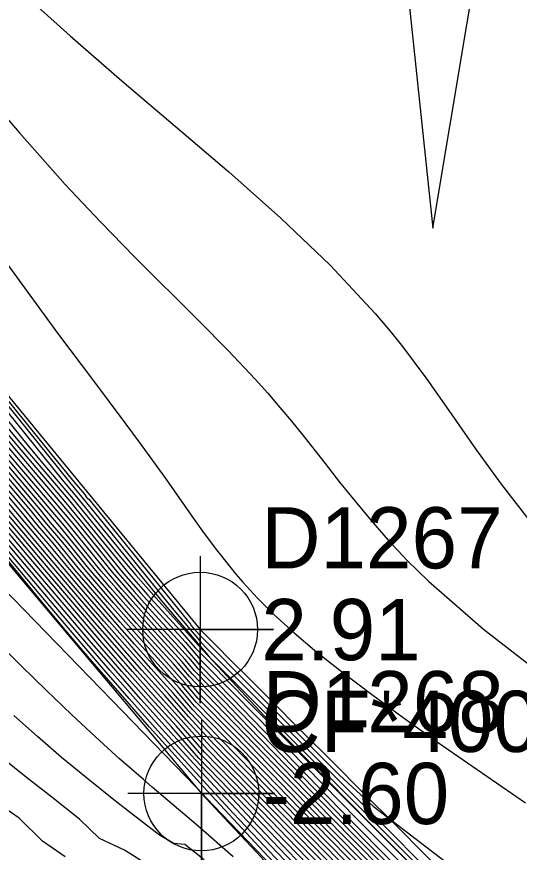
# Model space of a CAD drawing. Extents: x 2356077 to 2359823, y 225951 to 227822.
# Drawn here: x 2357731.89 to 2357752.41, y 226431.91 to 226466.04 of the extents above; entities that cross this region are included whole.
import ezdxf

# ---------------------------------------------------------------- set-up
doc = ezdxf.new("R2010")
doc.units = 0
for name, color, linetype in [('DTM Contours Major', 7, 'Continuous'), ('DTM Contours Minor', 7, 'Continuous'), ('Exist DTM Breakline', 7, 'Continuous'), ('Exist DTM Breakline Cogo Comment', 7, 'Continuous'), ('Exist DTM Breakline Cogo Elevation', 7, 'Continuous'), ('Exist DTM Breakline Cogo Number', 7, 'Continuous'), ('Exist DTM Breakline Cogo Point CELL', 7, 'Continuous'), ('Exist DTM Breakline Underwater', 7, 'Continuous'), ('Exist DTM Breakline Underwater Cogo Elevation', 7, 'Continuous'), ('Exist DTM Breakline Underwater Cogo Number', 7, 'Continuous'), ('Exist DTM Breakline Underwater Cogo Point CELL', 7, 'Continuous'), ('Exist DTM Drainline', 7, 'Continuous'), ('PH Exist DTM Point', 7, 'Continuous')]:
    doc.layers.add(name, color=color, linetype=linetype)

msp = doc.modelspace()

# ---------------------------------------------------------------- linework, layer by layer
at = {"layer": 'DTM Contours Major'}
for points in [[(2357805.878, 226366.413), (2357803.254, 226369.065), (2357800.262, 226372.105), (2357792.225, 226380.337), (2357782.826, 226390.027), (2357772.859, 226400.351), (2357754.056, 226419.882), (2357746.812, 226427.411), (2357743.621, 226430.742), (2357742.276, 226432.153), (2357741.066, 226433.431), (2357739.969, 226434.601), (2357738.961, 226435.69), (2357737.811, 226436.953), (2357736.733, 226438.162), (2357735.698, 226439.344), (2357734.677, 226440.527), (2357733.642, 226441.74), (2357723.527, 226453.689), (2357714.248, 226464.651), (2357707.78, 226472.303), (2357704.616, 226476.038), (2357701.53, 226479.666)], [(2357780.789, 226396.819), (2357774.343, 226403.422), (2357771.069, 226406.767), (2357767.966, 226409.957), (2357762.982, 226414.952), (2357753.366, 226424.601), (2357748.825, 226429.171), (2357744.721, 226433.335), (2357741.251, 226436.915), (2357739.051, 226439.201), (2357738.626, 226439.701), (2357737.246, 226441.222), (2357736.597, 226441.95), (2357735.944, 226442.694), (2357735.341, 226443.395), (2357733.839, 226445.243), (2357733.217, 226445.98), (2357730.929, 226448.665), (2357729.811, 226450.004), (2357726.265, 226454.316), (2357719.012, 226463.184), (2357717.132, 226465.475), (2357715.277, 226467.726)], [(2357716.715, 226467.498), (2357721.261, 226461.91), (2357727.871, 226453.747), (2357731.24, 226449.575), (2357732.01, 226448.645), (2357734.056, 226446.245), (2357734.704, 226445.46), (2357736.476, 226443.28), (2357737.236, 226442.429), (2357738.568, 226440.972), (2357739.181, 226440.252), (2357740.027, 226439.407), (2357740.598, 226438.812), (2357741.314, 226438.081), (2357763.914, 226415.45), (2357769.565, 226409.659), (2357776.48, 226402.636), (2357781.056, 226397.885)], [(2357781.942, 226392.528), (2357774.381, 226400.357), (2357766.922, 226408.088), (2357759.897, 226415.361), (2357753.522, 226421.948), (2357750.635, 226424.902), (2357748.003, 226427.57), (2357745.607, 226430.015), (2357743.46, 226432.217), (2357741.537, 226434.208), (2357739.684, 226436.1), (2357738.713, 226437.193), (2357736.81, 226439.319), (2357735.892, 226440.362), (2357734.989, 226441.403), (2357733.638, 226442.979), (2357731.268, 226445.776), (2357725.417, 226452.705), (2357721.172, 226457.75), (2357717.96, 226461.583), (2357713.505, 226466.915)], [(2357781.26, 226394.786), (2357770.782, 226405.612), (2357760.717, 226415.987), (2357756.718, 226420.017), (2357749.37, 226427.435), (2357746.095, 226430.749), (2357743.153, 226433.754), (2357740.411, 226436.576), (2357739.154, 226437.878), (2357738.535, 226438.604), (2357736.904, 226440.418), (2357736.113, 226441.312), (2357735.349, 226442.188), (2357734.263, 226443.451), (2357733.794, 226444.018), (2357733.374, 226444.534), (2357732.75, 226445.259), (2357732.274, 226445.836), (2357730.699, 226447.685), (2357729.164, 226449.503), (2357726.006, 226453.28), (2357722.704, 226457.251), (2357715.294, 226466.218)], [(2357729.534, 226458.609), (2357733.559, 226453.118), (2357735.018, 226451.16), (2357736.306, 226449.444), (2357736.889, 226448.659), (2357737.435, 226447.912), (2357738.001, 226447.12), (2357739.045, 226445.636), (2357739.547, 226444.935), (2357740.051, 226444.257), (2357740.571, 226443.595), (2357740.843, 226443.266), (2357741.124, 226442.938), (2357741.416, 226442.611), (2357741.722, 226442.283), (2357742.044, 226441.954), (2357742.384, 226441.622), (2357743.213, 226440.866), (2357744.149, 226440.078), (2357745.2, 226439.246), (2357746.373, 226438.361), (2357747.675, 226437.41), (2357749.112, 226436.383), (2357752.661, 226433.921)], [(2357739.548, 226431.596), (2357738.759, 226432.228), (2357738.303, 226432.264), (2357737.722, 226432.61), (2357736.412, 226433.615), (2357735.792, 226434.097), (2357734.733, 226434.942), (2357733.718, 226435.784), (2357732.737, 226436.633), (2357731.774, 226437.497)]]:
    msp.add_lwpolyline(points, dxfattribs=at)
at = {"layer": 'DTM Contours Minor'}
for points in [[(2357748.88, 226457.399), (2357751.661, 226474.036), (2357753.802, 226475.685), (2357754.55, 226478.29), (2357755.226, 226480.738), (2357755.754, 226482.969), (2357756.059, 226484.921), (2357756.064, 226486.536), (2357755.696, 226487.753), (2357754.864, 226488.549), (2357753.677, 226488.853), (2357752.273, 226488.672), (2357750.789, 226488.017), (2357749.364, 226486.897), (2357748.135, 226485.321), (2357747.622, 226484.338), (2357747.192, 226483.237), (2357746.839, 226482.017), (2357746.559, 226480.677), (2357746.345, 226479.217), (2357746.357, 226481.274), (2357748.88, 226457.399)], [(2357805.454, 226367.179), (2357802.633, 226370.027), (2357799.435, 226373.276), (2357791.619, 226381.283), (2357782.622, 226390.561), (2357773.111, 226400.407), (2357763.751, 226410.117), (2357746.157, 226428.385), (2357744.441, 226430.163), (2357742.891, 226431.777), (2357741.507, 226433.228), (2357740.258, 226434.55), (2357739.161, 226435.704), (2357736.959, 226438.162), (2357735.946, 226439.313), (2357734.945, 226440.469), (2357733.933, 226441.653), (2357713.785, 226465.447), (2357708.927, 226471.171), (2357697.968, 226484.048)], [(2357707.548, 226479.079), (2357719.286, 226464.647), (2357726.376, 226455.896), (2357732.298, 226448.574), (2357732.951, 226447.791), (2357734.128, 226446.41), (2357734.809, 226445.588), (2357736.065, 226444.042), (2357736.754, 226443.226), (2357737.585, 226442.282), (2357738.984, 226440.724), (2357739.293, 226440.362), (2357740.1, 226439.512), (2357742.005, 226437.468), (2357746.309, 226433.089), (2357772.247, 226407.116), (2357778.707, 226400.627), (2357780.402, 226398.868)], [(2357805.002, 226366.319), (2357802.667, 226368.707), (2357794.025, 226377.613), (2357783.398, 226388.621), (2357771.811, 226400.657), (2357739.931, 226433.822), (2357739.202, 226434.578), (2357735.775, 226438.125), (2357726.78, 226447.383), (2357721.82, 226452.509), (2357719.193, 226455.233), (2357716.574, 226457.958), (2357713.017, 226461.673), (2357708.047, 226466.885), (2357703.354, 226471.791), (2357700.977, 226474.29)], [(2357780.73, 226397.189), (2357775.007, 226403.032), (2357772.084, 226406.01), (2357769.333, 226408.83), (2357754.162, 226424.034), (2357749.359, 226428.863), (2357745.015, 226433.267), (2357741.36, 226437.035), (2357740.395, 226438.043), (2357739.154, 226439.322), (2357738.761, 226439.783), (2357737.488, 226441.189), (2357736.862, 226441.888), (2357736.181, 226442.659), (2357735.566, 226443.375), (2357734.012, 226445.286), (2357733.39, 226446.027), (2357731.292, 226448.488), (2357730.244, 226449.742), (2357726.97, 226453.734), (2357719.46, 226462.933), (2357717.501, 226465.324), (2357714.299, 226469.212)], [(2357716.613, 226468.549), (2357722.063, 226461.846), (2357727.278, 226455.414), (2357731.905, 226449.687), (2357734.047, 226447.023), (2357735.24, 226445.57), (2357738.236, 226441.885), (2357739.356, 226440.562), (2357739.607, 226440.275), (2357739.822, 226440.061), (2357739.928, 226439.96), (2357755.538, 226424.329), (2357758.833, 226421.145), (2357762.067, 226418.658), (2357765.33, 226416.447), (2357768.602, 226414.585), (2357771.866, 226413.144), (2357775.104, 226412.197), (2357778.295, 226411.815), (2357780.913, 226411.959)], [(2357807.7, 226365.264), (2357805.01, 226367.964), (2357801.995, 226371.006), (2357798.6, 226374.454), (2357791.022, 226382.217), (2357782.436, 226391.074), (2357773.415, 226400.413), (2357749.404, 226425.318), (2357745.29, 226429.557), (2357743.536, 226431.372), (2357741.973, 226432.999), (2357740.568, 226434.476), (2357739.328, 226435.749), (2357738.204, 226437.025), (2357737.176, 226438.168), (2357736.184, 226439.291), (2357735.207, 226440.415), (2357734.224, 226441.56), (2357731.71, 226444.521), (2357721.702, 226456.351), (2357715.12, 226464.153), (2357711.681, 226468.236)], [(2357807.43, 226365.878), (2357804.548, 226368.767), (2357801.339, 226372.002), (2357797.756, 226375.64), (2357790.433, 226383.141), (2357782.262, 226391.57), (2357773.732, 226400.402), (2357757.545, 226417.187), (2357748.233, 226426.826), (2357746.169, 226428.921), (2357744.206, 226430.941), (2357742.456, 226432.75), (2357740.888, 226434.391), (2357739.449, 226435.853), (2357738.395, 226437.065), (2357737.38, 226438.188), (2357736.405, 226439.287), (2357735.449, 226440.382), (2357734.494, 226441.491), (2357732.313, 226444.054), (2357722.228, 226455.981), (2357717.623, 226461.447), (2357711.873, 226468.29)], [(2357782.098, 226392.054), (2357774.055, 226400.382), (2357758.721, 226416.274), (2357752.123, 226423.099), (2357749.432, 226425.866), (2357747.074, 226428.258), (2357744.897, 226430.487), (2357742.953, 226432.489), (2357741.212, 226434.3), (2357739.564, 226435.979), (2357738.576, 226437.113), (2357737.574, 226438.219), (2357736.612, 226439.298), (2357735.676, 226440.366), (2357734.747, 226441.44), (2357732.959, 226443.535), (2357724.991, 226452.959), (2357720.532, 226458.251), (2357716.267, 226463.333), (2357712.104, 226468.298)], [(2357747.184, 226430.124), (2357743.79, 226433.578), (2357740.82, 226436.648), (2357739.29, 226438.199), (2357738.744, 226438.84), (2357738.103, 226439.566), (2357737.307, 226440.445), (2357736.556, 226441.286), (2357735.84, 226442.1), (2357734.682, 226443.441), (2357733.767, 226444.563), (2357733.101, 226445.333), (2357732.669, 226445.873), (2357729.851, 226449.185), (2357727.087, 226452.505), (2357724.134, 226456.073), (2357717.677, 226463.923), (2357716.026, 226465.924), (2357714.373, 226467.92)], [(2357747.732, 226429.806), (2357744.105, 226433.493), (2357741.006, 226436.698), (2357739.355, 226438.363), (2357738.847, 226438.96), (2357738.289, 226439.6), (2357737.512, 226440.455), (2357736.781, 226441.269), (2357736.088, 226442.055), (2357735.482, 226442.749), (2357734.895, 226443.431), (2357733.962, 226444.579), (2357733.267, 226445.379), (2357732.857, 226445.902), (2357730.197, 226449.024), (2357727.623, 226452.123), (2357724.847, 226455.485), (2357718.12, 226463.679), (2357716.394, 226465.775), (2357714.674, 226467.856)], [(2357780.861, 226396.436), (2357773.661, 226403.83), (2357770.029, 226407.55), (2357766.565, 226411.119), (2357761.73, 226415.966), (2357752.561, 226425.176), (2357748.28, 226429.487), (2357744.417, 226433.411), (2357739.995, 226437.982), (2357738.949, 226439.081), (2357738.478, 226439.631), (2357737.721, 226440.46), (2357737.011, 226441.249), (2357736.34, 226442.005), (2357735.711, 226442.724), (2357735.118, 226443.414), (2357733.666, 226445.2), (2357730.563, 226448.843), (2357729.375, 226450.27), (2357726.883, 226453.288), (2357723.879, 226456.946), (2357718.565, 226463.432), (2357716.762, 226465.625), (2357714.975, 226467.79)], [(2357715.877, 226467.602), (2357717.871, 226465.173), (2357721.953, 226460.176), (2357728.732, 226451.857), (2357730.674, 226449.483), (2357731.654, 226448.313), (2357733.559, 226446.078), (2357734.184, 226445.331), (2357735.793, 226443.352), (2357736.426, 226442.617), (2357737.136, 226441.815), (2357737.737, 226441.147), (2357738.378, 226440.445), (2357738.899, 226439.862), (2357739.257, 226439.441), (2357740.596, 226438.07), (2357741.456, 226437.168), (2357745.293, 226433.215), (2357749.876, 226428.571), (2357754.952, 226423.471), (2357770.655, 226407.746), (2357773.072, 226405.279), (2357780.681, 226397.549)], [(2357716.171, 226467.55), (2357718.24, 226465.024), (2357722.488, 226459.813), (2357730.246, 226450.274), (2357731.102, 226449.225), (2357732.018, 226448.136), (2357733.727, 226446.131), (2357734.357, 226445.375), (2357736.024, 226443.325), (2357736.679, 226442.566), (2357737.421, 226441.733), (2357737.995, 226441.098), (2357738.606, 226440.431), (2357739.03, 226439.948), (2357739.352, 226439.57), (2357740.716, 226438.179), (2357741.53, 226437.328), (2357745.537, 226433.206), (2357750.348, 226428.337)], [(2357716.454, 226467.511), (2357720.815, 226462.164), (2357727.214, 226454.282), (2357731.523, 226448.968), (2357733.899, 226446.179), (2357734.535, 226445.412), (2357736.256, 226443.295), (2357736.943, 226442.508), (2357737.724, 226441.642), (2357738.777, 226440.486), (2357739.388, 226439.769), (2357740.774, 226438.383), (2357741.604, 226437.529), (2357745.795, 226433.262), (2357750.855, 226428.186), (2357756.451, 226422.6), (2357762.252, 226416.802), (2357767.926, 226411.089), (2357775.513, 226403.34), (2357781.465, 226397.158)], [(2357716.977, 226467.812), (2357724.664, 226458.348), (2357729.273, 226452.657), (2357733.743, 226447.117), (2357734.258, 226446.507), (2357734.985, 226445.627), (2357737.116, 226443.006), (2357737.932, 226442.013), (2357739.292, 226440.415), (2357739.701, 226439.943), (2357739.854, 226439.785), (2357740.026, 226439.622), (2357765.983, 226413.63), (2357771.225, 226408.496), (2357773.121, 226407.262), (2357774.889, 226406.319), (2357776.566, 226405.659), (2357778.19, 226405.274), (2357779.8, 226405.158)], [(2357718.651, 226467.7), (2357720.16, 226465.78), (2357721.766, 226463.618), (2357723.429, 226461.306), (2357726.763, 226456.613), (2357728.354, 226454.418), (2357729.42, 226452.992), (2357730.429, 226451.716), (2357733.313, 226448.162), (2357734.242, 226447.026), (2357734.655, 226446.541), (2357734.749, 226446.382), (2357734.834, 226446.325), (2357738.984, 226441.22), (2357738.996, 226441.179), (2357739.099, 226441.08), (2357739.349, 226440.787), (2357741.576, 226438.551), (2357745.063, 226435.06), (2357746.442, 226433.794), (2357750.307, 226430.818)], [(2357726.305, 226467.722), (2357728.202, 226465.661), (2357730.104, 226463.486), (2357731.998, 226461.294), (2357733.874, 226459.184), (2357735.305, 226457.66), (2357736.701, 226456.233), (2357739.326, 226453.616), (2357740.524, 226452.402), (2357741.622, 226451.235), (2357742.138, 226450.656), (2357742.63, 226450.083), (2357743.104, 226449.513), (2357743.566, 226448.943), (2357744.479, 226447.789), (2357745.073, 226447.032), (2357745.691, 226446.259), (2357746.348, 226445.469), (2357747.059, 226444.66), (2357747.838, 226443.831), (2357748.7, 226442.981), (2357750.943, 226441.021), (2357753.554, 226439.006)], [(2357804.455, 226367.175), (2357801.908, 226369.761), (2357793.512, 226378.343), (2357783.357, 226388.843), (2357751.721, 226421.703), (2357743.921, 226429.854), (2357741.961, 226431.944), (2357739.5, 226434.597), (2357737.312, 226437.023), (2357736.026, 226438.482), (2357734.868, 226439.823), (2357733.802, 226441.082), (2357732.792, 226442.293), (2357730.099, 226445.561), (2357729.006, 226446.878), (2357727.866, 226448.235), (2357726.675, 226449.63), (2357725.43, 226451.059), (2357724.125, 226452.52), (2357722.507, 226454.282), (2357720.816, 226456.08), (2357719.066, 226457.905), (2357717.273, 226459.753), (2357710.363, 226466.814)], [(2357732.355, 226466.813), (2357734.067, 226465.257), (2357736.184, 226463.417), (2357738.363, 226461.57), (2357740.547, 226459.707), (2357742.675, 226457.817), (2357744.687, 226455.891), (2357746.526, 226453.919), (2357747.073, 226453.271), (2357747.598, 226452.617), (2357748.633, 226451.233), (2357749.628, 226449.822), (2357750.624, 226448.39), (2357751.666, 226446.945), (2357752.793, 226445.494)], [(2357781.792, 226392.995), (2357774.707, 226400.329), (2357767.712, 226407.578), (2357761.068, 226414.45), (2357754.939, 226420.779), (2357751.842, 226423.934), (2357748.953, 226426.861), (2357746.333, 226429.527), (2357743.974, 226431.936), (2357741.862, 226434.116), (2357739.809, 226436.215), (2357738.823, 226437.304), (2357737.938, 226438.306), (2357737.001, 226439.348), (2357736.101, 226440.366), (2357735.222, 226441.375), (2357733.881, 226442.936), (2357731.408, 226445.855), (2357725.85, 226452.443), (2357721.811, 226457.25), (2357718.613, 226461.076), (2357713.854, 226466.785)], [(2357781.649, 226393.454), (2357768.494, 226407.073), (2357762.232, 226413.546), (2357756.369, 226419.595), (2357753.053, 226422.962), (2357747.073, 226429.024), (2357744.496, 226431.649), (2357742.186, 226434.024), (2357739.943, 226436.322), (2357738.918, 226437.433), (2357738.112, 226438.357), (2357737.188, 226439.381), (2357736.305, 226440.375), (2357735.449, 226441.354), (2357734.118, 226442.9), (2357732.647, 226444.636), (2357731.628, 226445.844), (2357729.914, 226447.868), (2357726.287, 226452.175), (2357722.45, 226456.749), (2357719.266, 226460.567), (2357714.209, 226466.648)], [(2357781.512, 226393.906), (2357769.267, 226406.576), (2357763.387, 226412.649), (2357757.811, 226418.401), (2357747.827, 226428.506), (2357745.023, 226431.355), (2357740.086, 226436.42), (2357739.003, 226437.574), (2357738.283, 226438.411), (2357737.371, 226439.417), (2357736.506, 226440.388), (2357735.672, 226441.338), (2357734.35, 226442.87), (2357733.841, 226443.466), (2357733.365, 226444.033), (2357732.975, 226444.512), (2357732.371, 226445.214), (2357731.852, 226445.832), (2357730.152, 226447.832), (2357726.727, 226451.904), (2357723.089, 226456.249), (2357719.92, 226460.057), (2357714.568, 226466.508)], [(2357740.731, 226431.726), (2357739.302, 226432.968), (2357737.425, 226434.563), (2357737.062, 226434.876), (2357736.09, 226435.73), (2357735.113, 226436.617), (2357734.121, 226437.541), (2357733.108, 226438.509), (2357732.065, 226439.526), (2357730.984, 226440.6), (2357729.426, 226442.174), (2357727.726, 226443.915), (2357725.634, 226446.073), (2357723.363, 226448.428), (2357720.978, 226450.913), (2357718.545, 226453.461), (2357716.128, 226456.004), (2357713.794, 226458.474), (2357707.81, 226464.848), (2357706.614, 226466.117)], [(2357806.285, 226365.665), (2357803.86, 226368.117), (2357801.086, 226370.936), (2357792.857, 226379.36), (2357783.081, 226389.432), (2357752.947, 226420.731), (2357745.521, 226428.452), (2357742.898, 226431.211), (2357741.766, 226432.409), (2357740.733, 226433.51), (2357739.783, 226434.53), (2357738.901, 226435.489), (2357737.647, 226436.873), (2357736.476, 226438.191), (2357735.352, 226439.482), (2357734.235, 226440.785), (2357733.087, 226442.139), (2357725.186, 226451.529), (2357717.036, 226461.196), (2357713.651, 226465.187), (2357712.833, 226466.165)], [(2357781.383, 226394.35), (2357770.03, 226406.089), (2357759.26, 226417.197), (2357748.593, 226427.977), (2357745.556, 226431.055), (2357742.832, 226433.843), (2357740.241, 226436.506), (2357739.081, 226437.723), (2357738.427, 226438.49), (2357737.554, 226439.455), (2357736.705, 226440.403), (2357735.893, 226441.324), (2357734.578, 226442.843), (2357734.053, 226443.457), (2357733.58, 226444.024), (2357733.175, 226444.522), (2357732.564, 226445.233), (2357732.067, 226445.83), (2357730.411, 226447.773), (2357727.169, 226451.63), (2357723.727, 226455.75), (2357720.576, 226459.544), (2357714.93, 226466.364)], [(2357781.146, 226395.213), (2357771.522, 226405.146), (2357762.179, 226414.771), (2357757.963, 226419.012), (2357750.157, 226426.882), (2357746.637, 226430.439), (2357743.473, 226433.665), (2357740.602, 226436.625), (2357739.223, 226438.037), (2357738.64, 226438.722), (2357737.918, 226439.53), (2357737.105, 226440.432), (2357736.334, 226441.3), (2357735.594, 226442.144), (2357734.472, 226443.446), (2357733.571, 226444.548), (2357732.928, 226445.293), (2357732.475, 226445.851), (2357730.983, 226447.601), (2357729.507, 226449.344), (2357726.547, 226452.891), (2357723.42, 226456.661), (2357715.66, 226466.072)], [(2357733.869, 226431.715), (2357732.938, 226432.357), (2357731.987, 226433.295), (2357731.039, 226433.947), (2357730.143, 226434.604), (2357729.285, 226435.275), (2357728.454, 226435.968), (2357727.637, 226436.69), (2357726.85, 226437.423), (2357726.056, 226438.194), (2357725.249, 226439.006), (2357724.419, 226439.861), (2357723.559, 226440.762), (2357721.179, 226443.29), (2357719.604, 226444.974), (2357717.956, 226446.745), (2357716.253, 226448.585), (2357714.515, 226450.474), (2357712.759, 226452.395), (2357711.035, 226454.293), (2357705.898, 226459.977), (2357704.204, 226461.841), (2357702.525, 226463.676), (2357700.953, 226465.379)], [(2357737.068, 226431.496), (2357736.295, 226431.992), (2357735.275, 226432.469), (2357734.448, 226433.265), (2357733.325, 226434.157), (2357732.285, 226434.961), (2357731.311, 226435.747)]]:
    msp.add_lwpolyline(points, dxfattribs=at)
at = {"layer": 'Exist DTM Breakline'}
msp.add_line((2357677.671, 226516.083), (2357739.379, 226441.004), dxfattribs=at)
msp.add_spline([(2357739.379, 226441.004), (2357819.613, 226359.102), (2357890.87, 226277.588), (2357993.999, 226180.096), (2358102.764, 226183.23), (2358191.473, 226205.9), (2358275.273, 226131.78), (2358421.38, 226152.319), (2358505.025, 226137.402), (2358547.118, 226053.573)], degree=3, dxfattribs=at)
at = {"layer": 'Exist DTM Breakline Cogo Point CELL'}
msp.add_lwpolyline([(2357739.379, 226444.004), (2357739.379, 226438.004), (2357739.379, 226441.004), (2357742.379, 226441.004), (2357736.379, 226441.004)], dxfattribs=at)
msp.add_circle((2357739.379, 226441.004), 2.344, dxfattribs=at)
at = {"layer": 'Exist DTM Breakline Underwater'}
msp.add_line((2357673.929, 226512.255), (2357739.428, 226434.309), dxfattribs=at)
msp.add_spline([(2357739.428, 226434.309), (2357811.723, 226357.465), (2357885.724, 226276.345), (2357991.789, 226172.502), (2358103.028, 226173.66), (2358191.056, 226197.408), (2358272.648, 226122.63), (2358421.22, 226141.688), (2358498.765, 226117.394), (2358527.12, 226046.782)], degree=3, dxfattribs=at)
at = {"layer": 'Exist DTM Breakline Underwater Cogo Point CELL'}
msp.add_lwpolyline([(2357739.428, 226437.309), (2357739.428, 226431.309), (2357739.428, 226434.309), (2357742.428, 226434.309), (2357736.428, 226434.309)], dxfattribs=at)
msp.add_circle((2357739.428, 226434.309), 2.344, dxfattribs=at)
at = {"layer": 'Exist DTM Drainline'}
msp.add_spline([(2357699.586, 226858.192), (2357670.366, 226820.782), (2357623.327, 226796.892), (2357587.218, 226772.268), (2357568.803, 226744.252), (2357555.19, 226717.62), (2357555.017, 226695.126), (2357553.473, 226672.759), (2357563.697, 226642.736), (2357576.526, 226627.993), (2357663.798, 226499.169), (2357732.721, 226415.647), (2357803.211, 226342.215), (2357874.586, 226264.309)], degree=3, dxfattribs=at)
at = {"layer": 'PH Exist DTM Point'}
msp.add_line((2357748.727, 226453.793), (2357748.727, 226453.793), dxfattribs=at)

# ---------------------------------------------------------------- texts
at = {"layer": 'Exist DTM Breakline Cogo Comment'}
msp.add_text('CF*40051', height=2.5, dxfattribs=at).set_placement((2357741.879, 226436.004))
at = {"layer": 'Exist DTM Breakline Cogo Elevation'}
msp.add_text('2.91', height=2.5, dxfattribs=at).set_placement((2357741.879, 226439.754))
at = {"layer": 'Exist DTM Breakline Cogo Number'}
msp.add_text('D1267', height=2.5, dxfattribs=at).set_placement((2357741.879, 226443.504))
at = {"layer": 'Exist DTM Breakline Underwater Cogo Elevation'}
msp.add_text('-2.60', height=2.5, dxfattribs=at).set_placement((2357741.928, 226433.059))
at = {"layer": 'Exist DTM Breakline Underwater Cogo Number'}
msp.add_text('D1268', height=2.5, dxfattribs=at).set_placement((2357741.928, 226436.809))

doc.saveas('drawing.dxf')
